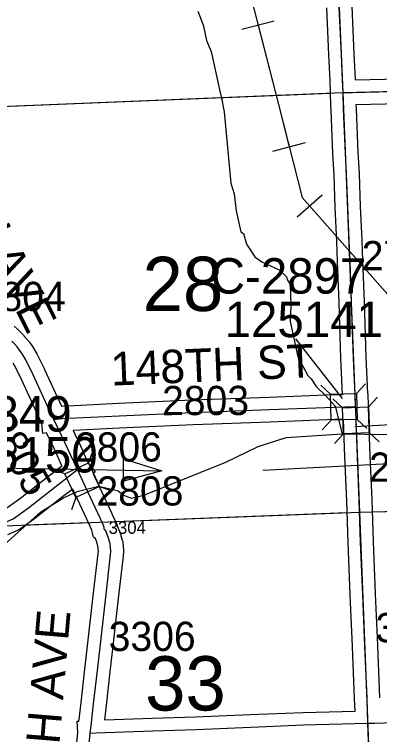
# Model space of a CAD drawing. Extents: x 128.7 to 185.5, y -21.4 to 12.6.
# Drawn here: x 148.134 to 149.009, y -0.77 to 0.955 of the extents above; entities that cross this region are included whole.
import ezdxf

# ---------------------------------------------------------------- set-up
doc = ezdxf.new("R2010")
doc.units = 0
for name, color, linetype in [('tdCoDirctArrow', 7, 'Continuous'), ('tdCoHydroRiver', 7, 'Continuous'), ('tdCoPipe', 7, 'Continuous'), ('tdCoSecRdNmbr', 7, 'Continuous'), ('tdCoSecRdTxt', 7, 'Continuous'), ('tdCoSecRteBand', 7, 'Continuous'), ('tdCoSecRteCL', 7, 'Continuous'), ('tdCoSectLine', 7, 'Continuous'), ('tdCoSectLinePart', 7, 'Continuous'), ('tdCoSectNmbr', 7, 'Continuous'), ('tdCoStrucSec', 7, 'Continuous'), ('tdCoStrucSecCoName', 7, 'Continuous'), ('tdCoStrucSecFHWANum', 7, 'Continuous'), ('tdCoSurfAsphalt', 7, 'Continuous'), ('tdCoSurfGravel', 7, 'Continuous')]:
    doc.layers.add(name, color=color, linetype=linetype)

msp = doc.modelspace()

# ---------------------------------------------------------------- linework, layer by layer
at = {"layer": 'tdCoDirctArrow'}
msp.add_line((147.9989, -0.1295), (148.488, -0.1378), dxfattribs=at)
msp.add_lwpolyline([(148.7293, -0.1362), (149.0616, -0.1186), (149.0683, -0.117), (149.074, -0.1146), (149.0809, -0.1101), (149.0866, -0.1046), (149.0911, -0.0979), (149.0943, -0.09), (149.0957, -0.0822), (149.0957, -0.0791), (149.0692, 0.4114)], dxfattribs=at)
msp.add_lwpolyline([(148.396, -0.1091), (148.488, -0.1378), (148.3957, -0.163)], close=True, dxfattribs=at)
at = {"layer": 'tdCoHydroRiver'}
for points in [[(148.5736, 0.9631), (148.5857, 0.932), (148.5875, 0.9273), (148.595, 0.8928), (148.6054, 0.8664), (148.6258, 0.7755), (148.6314, 0.7505), (148.6371, 0.7223), (148.6525, 0.5508), (148.6612, 0.5258), (148.6658, 0.485), (148.677, 0.4348), (148.6834, 0.4303), (148.6906, 0.4053), (148.7106, 0.3744), (148.7268, 0.3624), (148.7685, 0.3433), (148.7864, 0.3265), (148.7883, 0.3187), (148.7949, 0.3095), (148.7967, 0.2575), (148.7948, 0.2195), (148.8135, 0.1349), (148.8372, 0.09), (148.8453, 0.0824), (148.857, 0.0638), (148.8814, 0.041), (148.9028, 0.0165), (148.9193, -0.0492)], [(148.1031, -0.3219), (148.1981, -0.2365), (148.2523, -0.2031), (148.2849, -0.1878), (148.3365, -0.175), (148.3827, -0.186), (148.3956, -0.1966), (148.4148, -0.2038), (148.4446, -0.1965), (148.6407, -0.1172), (148.7183, -0.0798), (148.7854, -0.0585), (148.9193, -0.0492), (149.0835, -0.0515)]]:
    msp.add_lwpolyline(points, dxfattribs=at)
at = {"layer": 'tdCoPipe'}
for p, q in [((148.6791, 0.9199), (148.7571, 0.9398)), ((148.7537, 0.6281), (148.8318, 0.6482)), ((148.8114, 0.4701), (148.8718, 0.5233))]:
    msp.add_line(p, q, dxfattribs=at)
for points in [[(148.6284, 1.2813), (148.7667, 0.7397), (148.8239, 0.5169), (149.0454, 0.2655), (149.1111, 0.0311), (149.7815, -1.9917), (149.8869, -2.2086), (150.0884, -2.36), (150.353, -3.1907), (150.6682, -4.2821), (150.7734, -4.4455), (150.8791, -4.6209), (150.9399, -4.7309), (150.9845, -4.7883), (151.1763, -4.8453), (151.8715, -6.5252), (151.9475, -6.6623), (151.9951, -7.1544), (151.9928, -7.2474), (152.3334, -7.551)], [(148.7182, 0.9299), (148.7667, 0.7397), (148.7928, 0.6382)], [(148.8416, 0.4967), (149.0408, 0.2708)]]:
    msp.add_lwpolyline(points, dxfattribs=at)
at = {"layer": 'tdCoSecRteBand'}
for points in [[(148.9504, 0.7988), (149.1636, 0.8036), (149.3446, 0.8078), (149.3446, 0.8078), (149.3446, 0.8078), (149.4956, 0.8113), (149.6459, 0.8147), (149.7745, 0.8186), (149.7745, 0.8186), (149.7745, 0.8186), (149.8994, 0.8223), (149.8993, 0.8248), (149.8993, 0.825), (149.8993, 0.8251), (149.8944, 0.943), (149.8889, 1.0667)], [(148.2469, 0.0172), (148.3837, 0.0238), (148.3837, 0.0238), (148.3838, 0.0238), (148.5599, 0.0317), (148.56, 0.0317), (148.5601, 0.0317), (148.7445, 0.0386), (148.8996, 0.0445), (148.8998, 0.0445), (148.8999, 0.0446), (148.9207, 0.0451), (148.9166, 0.1313), (148.9166, 0.1315), (148.9166, 0.1317), (148.9121, 0.2651), (148.9087, 0.3632), (148.9067, 0.4115), (148.9028, 0.4926), (148.9028, 0.4928), (148.9028, 0.493), (148.9001, 0.5712), (148.8976, 0.6215), (148.8976, 0.6216), (148.8976, 0.6217), (148.8932, 0.7263), (148.8932, 0.7263), (148.8932, 0.7264), (148.8927, 0.7375), (148.8923, 0.7375), (148.8916, 0.7673), (148.8905, 0.7971), (148.8877, 0.8584), (148.8826, 0.9715)], [(148.9425, 0.9743), (148.9477, 0.8611), (148.9477, 0.8611), (148.9477, 0.8611), (148.9504, 0.7997), (148.9504, 0.7996), (148.9504, 0.7995), (148.9504, 0.7993), (148.9504, 0.7988)], [(149.165, 0.7436), (148.9527, 0.7389), (148.9531, 0.7288), (148.9575, 0.6244), (148.96, 0.5739), (148.96, 0.5737), (148.96, 0.5735), (148.9627, 0.4953), (148.9667, 0.4143), (148.9667, 0.4142), (148.9667, 0.4141), (148.9687, 0.3655), (148.9687, 0.3654), (148.9687, 0.3654), (148.9721, 0.2672), (148.9721, 0.2672), (148.9721, 0.2672), (148.9765, 0.1339), (148.9806, 0.0471), (148.9807, 0.0471), (148.9807, 0.0469), (148.9809, 0.0469), (148.9818, 0.017), (148.9829, -0.0128), (148.9829, -0.0128), (148.9862, -0.1031), (148.9904, -0.2079), (148.9904, -0.2079), (148.9904, -0.208), (148.9938, -0.3078), (148.9987, -0.433), (149.0042, -0.5562), (149.0042, -0.5562), (149.0042, -0.5563), (149.0093, -0.682)], [(148.1337, 0.2081), (148.1408, 0.202), (148.1414, 0.2015), (148.1419, 0.201), (148.1488, 0.1945), (148.1493, 0.194), (148.1498, 0.1934), (148.1564, 0.1866), (148.1569, 0.1861), (148.1573, 0.1855), (148.1635, 0.1784), (148.164, 0.1779), (148.1645, 0.1773), (148.1703, 0.1699), (148.1708, 0.1693), (148.1712, 0.1687), (148.1766, 0.161), (148.1771, 0.1604), (148.1775, 0.1598), (148.1825, 0.1518), (148.1829, 0.1512), (148.1833, 0.1505), (148.188, 0.1423), (148.1884, 0.1416), (148.1888, 0.1408), (148.2063, 0.1056), (148.2065, 0.1051), (148.2067, 0.1047), (148.2469, 0.0172)], [(148.1164, -0.2266), (148.1501, -0.2026), (148.2129, -0.1535), (148.213, -0.1534), (148.213, -0.1534), (148.2484, -0.126), (148.2427, -0.1137), (148.2293, -0.0846), (148.2113, -0.0473), (148.2027, -0.0484), (148.1998, -0.0236), (148.1951, -0.0138), (148.195, -0.0135), (148.195, -0.0135), (148.1889, -0.0011), (148.1892, -0.001), (148.1524, 0.0793), (148.1354, 0.1134), (148.1316, 0.1202)], [(148.3499, -0.735), (148.4652, -0.7308), (148.4653, -0.7308), (148.4654, -0.7308), (148.5685, -0.7278), (148.6995, -0.7222), (148.6995, -0.7222), (148.6995, -0.7222), (148.8258, -0.717), (148.826, -0.717), (148.8263, -0.717), (148.9504, -0.7137), (148.9494, -0.6844), (148.9442, -0.5588), (148.9388, -0.4355), (148.9388, -0.4355), (148.9388, -0.4354), (148.9339, -0.3101), (148.9339, -0.31), (148.9339, -0.31), (148.9304, -0.2102), (148.9262, -0.1054), (148.9262, -0.1054), (148.9262, -0.1053), (148.9229, -0.0148), (148.9018, -0.0154), (148.7468, -0.0213), (148.7468, -0.0213), (148.7468, -0.0213), (148.5624, -0.0282), (148.3865, -0.0361), (148.2751, -0.0415), (148.2834, -0.0587), (148.2835, -0.059), (148.2836, -0.0592), (148.2972, -0.0885), (148.2972, -0.0885), (148.2972, -0.0886), (148.3003, -0.0953), (148.3115, -0.1195), (148.3277, -0.1406), (148.3229, -0.1443), (148.3255, -0.1498), (148.3255, -0.1499), (148.3679, -0.2406), (148.368, -0.2408), (148.3681, -0.241), (148.3758, -0.2583), (148.377, -0.261), (148.3773, -0.2622), (148.3787, -0.2632), (148.3817, -0.2716), (148.3891, -0.2918), (148.3894, -0.2927), (148.3897, -0.2936), (148.3929, -0.3045), (148.3938, -0.3074), (148.394, -0.3104), (148.3955, -0.3277), (148.3957, -0.3302), (148.3955, -0.3327), (148.3948, -0.3416), (148.3947, -0.3421), (148.3947, -0.3425), (148.3831, -0.4441), (148.3831, -0.4441), (148.3831, -0.4441), (148.3725, -0.5363), (148.3631, -0.6199), (148.3631, -0.6199), (148.3631, -0.6199), (148.354, -0.7001), (148.354, -0.7001), (148.354, -0.7002), (148.3499, -0.735)], [(148.2768, -0.8599), (148.2862, -0.7657), (148.2847, -0.738), (148.289, -0.7378), (148.2894, -0.7336), (148.2896, -0.7337), (148.2944, -0.6932), (148.3035, -0.6132), (148.3129, -0.5296), (148.3129, -0.5296), (148.3129, -0.5295), (148.3235, -0.4373), (148.335, -0.3362), (148.3355, -0.3303), (148.3345, -0.3186), (148.3324, -0.3115), (148.3284, -0.3006), (148.3237, -0.2971), (148.3213, -0.2863), (148.3199, -0.2801), (148.3134, -0.2658), (148.2742, -0.1819), (148.2498, -0.2008), (148.1865, -0.2503), (148.186, -0.2507), (148.1854, -0.2511), (148.1487, -0.2773), (148.1462, -0.279), (148.1434, -0.2802), (148.1178, -0.2916)]]:
    msp.add_lwpolyline(points, dxfattribs=at)
at = {"layer": 'tdCoSecRteCL'}
for points in [[(148.9216, 0.7682), (148.9204, 0.7983), (148.9177, 0.8597), (148.9125, 0.9729), (148.9069, 1.0955), (148.9017, 1.2306), (148.8955, 1.3596), (148.8908, 1.4706), (148.8849, 1.6045), (148.8792, 1.7451), (148.8783, 1.7679)], [(148.9216, 0.7682), (148.9446, 0.7687), (149.1643, 0.7736), (149.3453, 0.7778), (149.4962, 0.7813), (149.6467, 0.7847), (149.7754, 0.7887), (149.931, 0.7932)], [(148.9518, 0.016), (148.9508, 0.044), (148.9466, 0.1327), (148.9421, 0.2662), (148.9387, 0.3643), (148.9367, 0.4129), (148.9328, 0.494), (148.93, 0.5724), (148.9276, 0.623), (148.9231, 0.7276), (148.9216, 0.7682)], [(148.229, -0.0151), (148.2221, -0.0008), (148.1794, 0.0922), (148.1619, 0.1275), (148.1572, 0.1357), (148.1522, 0.1436), (148.1467, 0.1513), (148.1409, 0.1587), (148.1347, 0.1659), (148.1282, 0.1727)], [(148.229, -0.0151), (148.2483, -0.0128), (148.3851, -0.0062), (148.5612, 0.0017), (148.7457, 0.0086), (148.9008, 0.0146), (148.9518, 0.016)], [(148.9814, -0.7429), (148.9794, -0.6833), (148.9742, -0.5575), (148.9688, -0.4342), (148.9638, -0.3089), (148.9604, -0.2091), (148.9562, -0.1043), (148.9522, 0.0047), (148.9518, 0.016)], [(148.2857, -0.1352), (148.2699, -0.1011), (148.2564, -0.0718), (148.229, -0.0151)], [(148.1313, -0.2528), (148.168, -0.2267), (148.2314, -0.1771), (148.2857, -0.1352)], [(148.3163, -0.7664), (148.318, -0.7487), (148.3242, -0.6967), (148.3333, -0.6165), (148.3427, -0.5329), (148.3533, -0.4407), (148.3649, -0.3391), (148.3656, -0.3302), (148.3641, -0.313), (148.3609, -0.3021), (148.3535, -0.2819), (148.3505, -0.2796), (148.3485, -0.2705), (148.3407, -0.2533), (148.2983, -0.1625), (148.2857, -0.1352)], [(148.9814, -0.7429), (148.9977, -0.7425), (149.1138, -0.7388), (149.2628, -0.7341), (149.377, -0.7304), (149.4596, -0.7282), (149.5942, -0.7248), (149.721, -0.7211), (149.8598, -0.7166), (149.9649, -0.7144), (149.9842, -0.7135)], [(148.3163, -0.7664), (148.3306, -0.7657), (148.4663, -0.7608), (148.5696, -0.7578), (148.7008, -0.7521), (148.827, -0.747), (148.9814, -0.7429)], [(149.0162, -1.7467), (149.0156, -1.7252), (149.0149, -1.701), (149.0112, -1.5676), (149.0067, -1.429), (149.0023, -1.3013), (148.9979, -1.1723), (148.9932, -1.0579), (148.9882, -0.9351), (148.9836, -0.8073), (148.9814, -0.7429)], [(148.2703, -1.2777), (148.2833, -1.2607), (148.286, -1.253), (148.2875, -1.2479), (148.2887, -1.2429), (148.2897, -1.2363), (148.2904, -1.1901), (148.2897, -1.1741), (148.2897, -1.1364), (148.2902, -1.0755), (148.2912, -1.0269), (148.2941, -0.9983), (148.2976, -0.9655), (148.3067, -0.8629), (148.3163, -0.7664)]]:
    msp.add_lwpolyline(points, dxfattribs=at)
at = {"layer": 'tdCoSectLine'}
for points in [[(148.8779, 1.7679), (148.9212, 0.7682)], [(148.9212, 0.7682), (149.9306, 0.7932)], [(147.9248, 0.7278), (148.9212, 0.7682)], [(148.9212, 0.7682), (148.961, -0.2369)], [(148.961, -0.2369), (149.9674, -0.2114)], [(147.9634, -0.2756), (148.961, -0.2369)], [(148.961, -0.2369), (149.0001, -1.2471)]]:
    msp.add_lwpolyline(points, dxfattribs=at)
at = {"layer": 'tdCoSectLinePart'}
for points in [[(147.9248, 0.7278), (148.8914, 0.767)], [(148.9909, -0.2361), (149.937, -0.2122)], [(148.3759, -0.2596), (148.931, -0.2381)], [(148.1613, -0.2679), (148.3111, -0.2621)]]:
    msp.add_lwpolyline(points, dxfattribs=at)
at = {"layer": 'tdCoStrucSec'}
for p, q in [((148.9541, 0.0474), (148.9756, 0.0702)), ((148.8915, 0.0456), (148.8688, 0.0671)), ((148.9828, 0.0155), (149.0041, 0.0384)), ((148.9202, 0.0132), (148.8973, 0.0345)), ((148.8933, -0.017), (148.8718, -0.0397)), ((148.9559, -0.0152), (148.9786, -0.0366)), ((148.9225, -0.0494), (148.9012, -0.0723)), ((148.9851, -0.0471), (149.008, -0.0684)), ((148.312, -0.1187), (148.3228, -0.0893)), ((148.2553, -0.1451), (148.2259, -0.1344)), ((148.3385, -0.1755), (148.3679, -0.1862)), ((148.2817, -0.2019), (148.271, -0.2313))]:
    msp.add_line(p, q, dxfattribs=at)
for points in [[(148.8915, 0.0456), (148.9541, 0.0474), (148.9559, -0.0152), (148.8933, -0.017)], [(148.9225, -0.0494), (148.9202, 0.0132), (148.9828, 0.0155), (148.9851, -0.0471)], [(148.2817, -0.2019), (148.2553, -0.1451), (148.312, -0.1187), (148.3385, -0.1755)]]:
    msp.add_lwpolyline(points, close=True, dxfattribs=at)
at = {"layer": 'tdCoStrucSecFHWANum'}
for p, q in [((148.8077, 0.1781), (148.9193, 0.0354)), ((149.1115, -0.0235), (148.9503, -0.0328))]:
    msp.add_line(p, q, dxfattribs=at)
at = {"layer": 'tdCoSurfAsphalt'}
msp.add_lwpolyline([(148.9836, -0.8073), (148.9814, -0.7429), (148.9794, -0.6833), (148.9742, -0.5575), (148.9688, -0.4342), (148.9638, -0.3089), (148.9604, -0.2091), (148.9562, -0.1043), (148.9522, 0.0047), (148.9518, 0.016), (148.9508, 0.044), (148.9466, 0.1327), (148.9421, 0.2662), (148.9387, 0.3643), (148.9367, 0.4129), (148.9328, 0.494), (148.93, 0.5724), (148.9276, 0.623), (148.9231, 0.7276), (148.9216, 0.7682), (148.9204, 0.7983), (148.9177, 0.8597), (148.9125, 0.9729)], dxfattribs=at)
at = {"layer": 'tdCoSurfGravel'}
for points in [[(148.9216, 0.7682), (148.9446, 0.7687), (149.1643, 0.7736), (149.3453, 0.7778), (149.4962, 0.7813), (149.6467, 0.7847), (149.7754, 0.7887), (149.931, 0.7932)], [(148.229, -0.0151), (148.2221, -0.0008), (148.1794, 0.0922), (148.1619, 0.1275), (148.1572, 0.1357), (148.1522, 0.1436), (148.1467, 0.1513), (148.1409, 0.1587), (148.1347, 0.1659), (148.1282, 0.1727)], [(148.229, -0.0151), (148.2483, -0.0128), (148.3851, -0.0062), (148.5612, 0.0017), (148.7457, 0.0086), (148.9008, 0.0146), (148.9518, 0.016)], [(148.2857, -0.1352), (148.2699, -0.1011), (148.2564, -0.0718), (148.229, -0.0151)], [(148.0847, -0.2694), (148.0893, -0.2683), (148.1056, -0.2642), (148.1313, -0.2528), (148.168, -0.2267), (148.2314, -0.1771), (148.2857, -0.1352)], [(148.3067, -0.8629), (148.3163, -0.7664), (148.318, -0.7487), (148.3242, -0.6967), (148.3333, -0.6165), (148.3427, -0.5329), (148.3533, -0.4407), (148.3649, -0.3391), (148.3656, -0.3302), (148.3641, -0.313), (148.3609, -0.3021), (148.3535, -0.2819), (148.3505, -0.2796), (148.3485, -0.2705), (148.3407, -0.2533), (148.2983, -0.1625), (148.2857, -0.1352)], [(148.9814, -0.7429), (148.9977, -0.7425), (149.1138, -0.7388), (149.2628, -0.7341), (149.377, -0.7304), (149.4596, -0.7282), (149.5942, -0.7248), (149.721, -0.7211), (149.8598, -0.7166), (149.9649, -0.7144), (149.9842, -0.7135), (150.0083, -0.7124), (150.0911, -0.71), (150.2006, -0.706), (150.3077, -0.7023), (150.4152, -0.6976), (150.4948, -0.6952), (150.6154, -0.6907), (150.7269, -0.6873), (150.8482, -0.6821), (150.9793, -0.6784)], [(148.3163, -0.7664), (148.3306, -0.7657), (148.4663, -0.7608), (148.5696, -0.7578), (148.7008, -0.7521), (148.827, -0.747), (148.9814, -0.7429)]]:
    msp.add_lwpolyline(points, dxfattribs=at)

# ---------------------------------------------------------------- texts
at = {"layer": 'tdCoSecRdNmbr'}
for s, height, rotation, p in [('2702', 0.07, 0.1132, (148.9666, 0.3425)), ('2804', 0.07, 0.1126, (148.049, 0.2445)), ('2803', 0.07, 0.1129, (148.4883, -0.0048)), ('2805', 0.07, 299.3127, (148.0644, -0.0233)), ('2806', 0.07, 0.1127, (148.2795, -0.1161)), ('2704', 0.07, 0.1132, (148.9841, -0.1643)), ('2808', 0.07, 0.1127, (148.3311, -0.2215)), ('3304', 0.03, 0.1128, (148.3602, -0.2892)), ('3402', 0.07, 0.1132, (148.9996, -0.5489)), ('3306', 0.07, 0.1128, (148.3604, -0.5699))]:
    msp.add_text(s, height=height, rotation=rotation, dxfattribs=at).set_placement(p)
at = {"layer": 'tdCoSecRdTxt'}
for s, rotation, p in [('235TH AVE', 296.4854, (147.9151, 0.6915)), ('148TH ST', 2.3981, (148.3665, 0.0659)), ('235TH AVE', 85.1864, (148.2216, -1.0379))]:
    msp.add_text(s, height=0.08, rotation=rotation, dxfattribs=at).set_placement(p)
at = {"layer": 'tdCoSectNmbr'}
for s, p in [('28', (148.4415, 0.2445)), ('33', (148.4476, -0.7125))]:
    msp.add_text(s, height=0.13, rotation=0.1128, dxfattribs=at).set_placement(p)
at = {"layer": 'tdCoStrucSecCoName'}
for s, p in [('C-2897', (148.6048, 0.2864)), ('C-2849', (147.8986, -0.0442))]:
    msp.add_text(s, height=0.085, dxfattribs=at).set_placement(p)
at = {"layer": 'tdCoStrucSecFHWANum'}
for s, p in [('125141', (148.638, 0.1822)), ('125150', (147.9547, -0.1422))]:
    msp.add_text(s, height=0.085, dxfattribs=at).set_placement(p)

doc.saveas('drawing.dxf')
